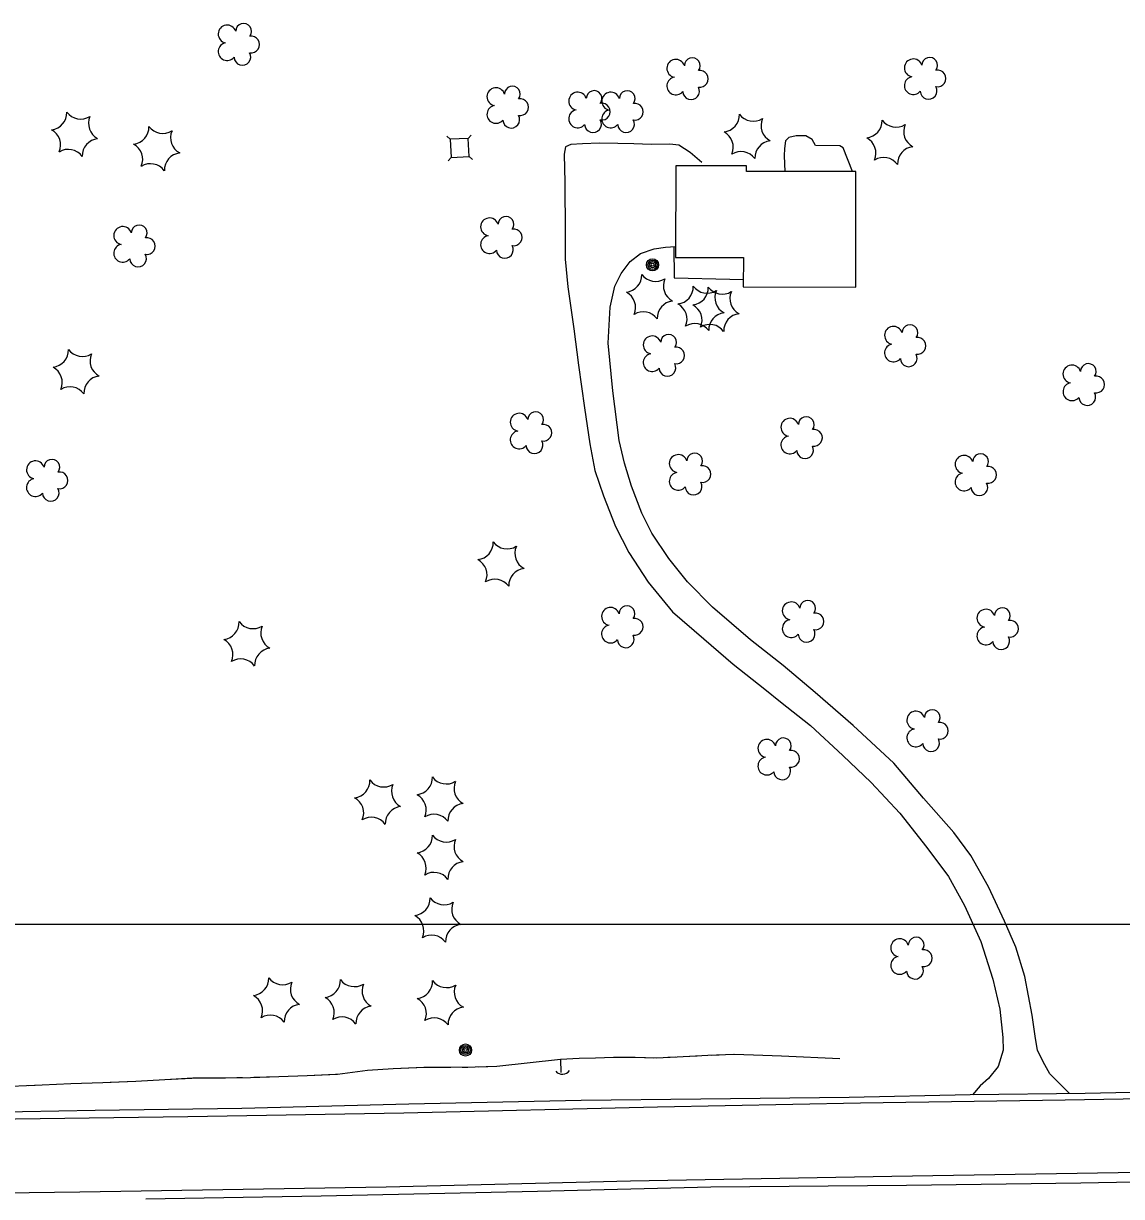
# Model space of a CAD drawing. Extents: x 353423 to 364002, y 127000 to 201942.
# Drawn here: x 361073.5 to 361437.7, y 153409.6 to 153798.7 of the extents above; entities that cross this region are included whole.
import ezdxf

# ---------------------------------------------------------------- set-up
doc = ezdxf.new("R2010")
doc.units = 0
for name, color, linetype in [('E_DTM_SlopeBottom', 7, 'Continuous'), ('E_DTM_SlopeTop', 7, 'Continuous'), ('E_FEN_Generic', 7, 'Continuous'), ('E_LAND_BrushLine', 7, 'Continuous'), ('E_LAND_TreeLine', 7, 'Continuous'), ('E_MISCPROP', 7, 'Continuous'), ('E_SGN', 7, 'Continuous'), ('E_STRUCT_WingWall', 7, 'Continuous'), ('E_WTR_FlowLine', 7, 'Continuous')]:
    doc.layers.add(name, color=color, linetype=linetype)

msp = doc.modelspace()

# ---------------------------------------------------------------- linework, layer by layer
at = {"layer": 'E_DTM_SlopeBottom'}
msp.add_arc((361252.27, 153452.98), 2.84, 220.2237, 326.4632, dxfattribs=at)
at = {"layer": 'E_DTM_SlopeTop'}
for points in [[(362281.78, 153460), (362243.93, 153459.44), (362170.03, 153458.13), (362115.4, 153456.98), (362066.25, 153456.21), (362019.11, 153455.19), (361966.89, 153454.03), (361912.18, 153452.74), (361852.41, 153451.97), (361792.58, 153450.66), (361713.9, 153449.07), (361656.15, 153448.43), (361591.86, 153446.28), (361543.43, 153445.88), (361492.08, 153445.26), (361425.72, 153443.83), (361387.5, 153443.37), (361347.37, 153442.44), (361298.17, 153441.95), (361258.45, 153441.43), (361201.39, 153440.3), (361145.9, 153438.78), (361097.32, 153438.2), (361036.92, 153437.01)], [(361054.36, 153435.13), (361127.98, 153436.14), (361199.68, 153437.36), (361283.81, 153439.32), (361351.14, 153440.65), (361419, 153441.7), (361489.43, 153442.95), (361579.78, 153444.5), (361640.29, 153445.69), (361727.41, 153447.21), (361805.33, 153448.74), (361879.95, 153450.12), (361964.62, 153451.65), (362057.08, 153453.35), (362154.16, 153455.33), (362232.61, 153456.39), (362281.93, 153457.47)], [(362283.38, 153433.3), (362216.84, 153432.21), (362121.22, 153430.43), (362043.1, 153428.77), (361946.58, 153426.75), (361868.89, 153425.41), (361766.26, 153423.52), (361676.05, 153421.65), (361594.87, 153420.14), (361526.58, 153419.1), (361436.59, 153417.5), (361361.57, 153416.29), (361274.81, 153414.69), (361193.87, 153412.71), (361092.19, 153411.05), (361016.46, 153410.07), (360934.39, 153408.93)], [(361114.05, 153408.83), (361172.21, 153409.8), (361243.98, 153411.41), (361301.47, 153412.85), (361366.46, 153413.43), (361424.25, 153414.1), (361489.15, 153415.33), (361556.15, 153416.65), (361611.97, 153417.76), (361689, 153419.54), (361763.48, 153420.77), (361847.89, 153422.26), (361913.58, 153423.89), (361996.48, 153425.01), (362063.45, 153426.35), (362136.33, 153428.08), (362202.51, 153429.38), (362283.56, 153430.4)]]:
    msp.add_lwpolyline(points, dxfattribs=at)
at = {"layer": 'E_FEN_Generic'}
for centre, radius, start, end in [((361141.07, 153795.23), 2.97, 17.1306, 260.1038), ((361146.53, 153796.1), 2.61, 321.8358, 179.7684), ((361149.07, 153791.75), 2.78, 259.1277, 100.1387), ((361141.07, 153789.38), 2.97, 99.4798, 320.7136), ((361146.14, 153787.62), 2.78, 182.4506, 30.2236), ((361289.9, 153783.84), 2.97, 17.1306, 260.1038), ((361295.35, 153784.7), 2.61, 321.8358, 179.7684), ((361368.68, 153783.97), 2.97, 17.1306, 260.1038), ((361374.13, 153784.83), 2.61, 321.8358, 179.7684), ((361297.9, 153780.35), 2.78, 259.1277, 100.1387), ((361376.68, 153780.48), 2.78, 259.1277, 100.1387), ((361235.69, 153775.29), 2.61, 321.8358, 179.7684), ((361289.9, 153777.98), 2.97, 99.4798, 320.7136), ((361368.68, 153778.11), 2.97, 99.4798, 320.7136), ((361230.23, 153774.42), 2.97, 17.1306, 260.1038), ((361257.35, 153772.95), 2.97, 17.1306, 260.1038), ((361262.8, 153773.81), 2.61, 321.8358, 179.7684), ((361268.32, 153772.93), 2.97, 17.1306, 260.1038), ((361273.77, 153773.79), 2.61, 321.8358, 179.7684), ((361294.97, 153776.22), 2.78, 182.4506, 30.2236), ((361373.75, 153776.35), 2.78, 182.4506, 30.2236), ((361230.23, 153768.57), 2.97, 99.4798, 320.7136), ((361238.23, 153770.94), 2.78, 259.1277, 100.1387), ((361265.35, 153769.46), 2.78, 259.1277, 100.1387), ((361276.31, 153769.44), 2.78, 259.1277, 100.1387), ((361082.18, 153769.13), 5.72, 276.2674, 2.0323), ((361092.52, 153772.72), 5.72, 216.2674, 302.0323), ((361100.8, 153765.56), 5.72, 156.2674, 242.0323), ((361235.31, 153766.8), 2.78, 182.4506, 30.2236), ((361257.35, 153767.09), 2.97, 99.4798, 320.7136), ((361262.42, 153765.33), 2.78, 182.4506, 30.2236), ((361268.31, 153767.07), 2.97, 99.4798, 320.7136), ((361273.39, 153765.31), 2.78, 182.4506, 30.2236), ((361305.27, 153768.41), 5.72, 276.2674, 2.0323), ((361315.6, 153772), 5.72, 216.2674, 302.0323), ((361323.88, 153764.84), 5.72, 156.2674, 242.0323), ((361352.59, 153766.45), 5.72, 276.2674, 2.0323), ((361362.93, 153770.04), 5.72, 216.2674, 302.0323), ((361080.13, 153758.38), 5.72, 336.2674, 62.0323), ((361109.4, 153764.37), 5.72, 276.2674, 2.0323), ((361119.74, 153767.96), 5.72, 216.2674, 302.0323), ((361128.02, 153760.8), 5.72, 156.2674, 242.0323), ((361303.21, 153757.67), 5.72, 336.2674, 62.0323), ((361371.2, 153762.88), 5.72, 156.2674, 242.0323), ((361098.74, 153754.81), 5.72, 96.2674, 182.0323), ((361107.34, 153753.63), 5.72, 336.2674, 62.0323), ((361321.82, 153754.1), 5.72, 96.2674, 182.0323), ((361350.53, 153755.71), 5.72, 336.2674, 62.0323), ((361088.4, 153751.22), 5.72, 36.2674, 122.0323), ((361125.96, 153750.06), 5.72, 96.2674, 182.0323), ((361311.48, 153750.51), 5.72, 36.2674, 122.0323), ((361369.14, 153752.14), 5.72, 96.2674, 182.0323), ((361115.62, 153746.47), 5.72, 36.2674, 122.0323), ((361358.81, 153748.55), 5.72, 36.2674, 122.0323), ((361106.44, 153728.37), 2.97, 17.1306, 260.1038), ((361111.9, 153729.23), 2.61, 321.8358, 179.7684), ((361228.12, 153731.23), 2.97, 17.1306, 260.1038), ((361233.57, 153732.1), 2.61, 321.8358, 179.7684), ((361114.44, 153724.88), 2.78, 259.1277, 100.1387), ((361228.12, 153725.38), 2.97, 99.4798, 320.7136), ((361236.12, 153727.74), 2.78, 259.1277, 100.1387), ((361106.44, 153722.51), 2.97, 99.4798, 320.7136), ((361233.19, 153723.61), 2.78, 182.4506, 30.2236), ((361111.52, 153720.75), 2.78, 182.4506, 30.2236), ((361272.88, 153715.26), 5.72, 276.2674, 2.0323), ((361283.22, 153718.85), 5.72, 216.2674, 302.0323), ((361291.49, 153711.69), 5.72, 156.2674, 242.0323), ((361270.82, 153704.51), 5.72, 336.2674, 62.0323), ((361289.97, 153711.36), 5.72, 276.2674, 2.0323), ((361294.93, 153711.05), 5.72, 276.2674, 2.0323), ((361300.3, 153714.95), 5.72, 216.2674, 302.0323), ((361305.27, 153714.64), 5.72, 216.2674, 302.0323), ((361308.58, 153707.79), 5.72, 156.2674, 242.0323), ((361313.55, 153707.48), 5.72, 156.2674, 242.0323), ((361289.44, 153700.95), 5.72, 96.2674, 182.0323), ((361287.91, 153700.61), 5.72, 336.2674, 62.0323), ((361292.87, 153700.3), 5.72, 336.2674, 62.0323), ((361279.1, 153697.36), 5.72, 36.2674, 122.0323), ((361306.52, 153697.05), 5.72, 96.2674, 182.0323), ((361311.49, 153696.74), 5.72, 96.2674, 182.0323), ((361296.19, 153693.46), 5.72, 36.2674, 122.0323), ((361301.15, 153693.15), 5.72, 36.2674, 122.0323), ((361362.1, 153695.27), 2.97, 17.1306, 260.1038), ((361367.55, 153696.14), 2.61, 321.8358, 179.7684), ((361282.06, 153692.09), 2.97, 17.1306, 260.1038), ((361287.51, 153692.95), 2.61, 321.8358, 179.7684), ((361362.09, 153689.42), 2.97, 99.4798, 320.7136), ((361370.09, 153691.79), 2.78, 259.1277, 100.1387), ((361082.7, 153690.38), 5.72, 276.2674, 2.0323), ((361093.04, 153693.97), 5.72, 216.2674, 302.0323), ((361101.31, 153686.81), 5.72, 156.2674, 242.0323), ((361282.05, 153686.23), 2.97, 99.4798, 320.7136), ((361290.05, 153688.6), 2.78, 259.1277, 100.1387), ((361367.17, 153687.65), 2.78, 182.4506, 30.2236), ((361080.64, 153679.64), 5.72, 336.2674, 62.0323), ((361287.13, 153684.47), 2.78, 182.4506, 30.2236), ((361421.29, 153682.42), 2.97, 17.1306, 260.1038), ((361426.75, 153683.29), 2.61, 321.8358, 179.7684), ((361099.25, 153676.07), 5.72, 96.2674, 182.0323), ((361429.29, 153678.93), 2.78, 259.1277, 100.1387), ((361088.92, 153672.48), 5.72, 36.2674, 122.0323), ((361421.29, 153676.57), 2.97, 99.4798, 320.7136), ((361426.36, 153674.8), 2.78, 182.4506, 30.2236), ((361237.95, 153666.44), 2.97, 17.1306, 260.1038), ((361243.41, 153667.31), 2.61, 321.8358, 179.7684), ((361245.95, 153662.95), 2.78, 259.1277, 100.1387), ((361327.72, 153664.77), 2.97, 17.1306, 260.1038), ((361333.17, 153665.63), 2.61, 321.8358, 179.7684), ((361237.95, 153660.59), 2.97, 99.4798, 320.7136), ((361327.72, 153658.91), 2.97, 99.4798, 320.7136), ((361335.72, 153661.28), 2.78, 259.1277, 100.1387), ((361243.03, 153658.82), 2.78, 182.4506, 30.2236), ((361332.79, 153657.15), 2.78, 182.4506, 30.2236), ((361077.49, 153650.65), 2.97, 17.1306, 260.1038), ((361082.94, 153651.51), 2.61, 321.8358, 179.7684), ((361290.71, 153652.73), 2.97, 17.1306, 260.1038), ((361296.16, 153653.59), 2.61, 321.8358, 179.7684), ((361385.52, 153652.49), 2.97, 17.1306, 260.1038), ((361390.97, 153653.35), 2.61, 321.8358, 179.7684), ((361085.48, 153647.16), 2.78, 259.1277, 100.1387), ((361290.71, 153646.87), 2.97, 99.4798, 320.7136), ((361298.71, 153649.24), 2.78, 259.1277, 100.1387), ((361385.51, 153646.63), 2.97, 99.4798, 320.7136), ((361393.51, 153649), 2.78, 259.1277, 100.1387), ((361077.48, 153644.79), 2.97, 99.4798, 320.7136), ((361295.78, 153645.11), 2.78, 182.4506, 30.2236), ((361390.59, 153644.87), 2.78, 182.4506, 30.2236), ((361082.56, 153643.03), 2.78, 182.4506, 30.2236), ((361223.62, 153626.55), 5.72, 276.2674, 2.0323), ((361233.96, 153630.14), 5.72, 216.2674, 302.0323), ((361242.24, 153622.98), 5.72, 156.2674, 242.0323), ((361221.56, 153615.81), 5.72, 336.2674, 62.0323), ((361240.18, 153612.24), 5.72, 96.2674, 182.0323), ((361229.84, 153608.65), 5.72, 36.2674, 122.0323), ((361328.19, 153603.87), 2.97, 17.1306, 260.1038), ((361333.64, 153604.74), 2.61, 321.8358, 179.7684), ((361268.24, 153602.05), 2.97, 17.1306, 260.1038), ((361273.69, 153602.92), 2.61, 321.8358, 179.7684), ((361336.19, 153600.38), 2.78, 259.1277, 100.1387), ((361392.75, 153601.43), 2.97, 17.1306, 260.1038), ((361398.21, 153602.3), 2.61, 321.8358, 179.7684), ((361139.33, 153600.1), 5.72, 276.2674, 2.0323), ((361149.67, 153603.69), 5.72, 216.2674, 302.0323), ((361268.24, 153596.2), 2.97, 99.4798, 320.7136), ((361276.24, 153598.56), 2.78, 259.1277, 100.1387), ((361328.19, 153598.02), 2.97, 99.4798, 320.7136), ((361400.75, 153597.95), 2.78, 259.1277, 100.1387), ((361157.94, 153596.54), 5.72, 156.2674, 242.0323), ((361273.31, 153594.43), 2.78, 182.4506, 30.2236), ((361333.26, 153596.25), 2.78, 182.4506, 30.2236), ((361392.75, 153595.58), 2.97, 99.4798, 320.7136), ((361397.82, 153593.81), 2.78, 182.4506, 30.2236), ((361137.27, 153589.36), 5.72, 336.2674, 62.0323), ((361155.88, 153585.79), 5.72, 96.2674, 182.0323), ((361145.55, 153582.2), 5.72, 36.2674, 122.0323), ((361369.5, 153567.61), 2.97, 17.1306, 260.1038), ((361374.95, 153568.48), 2.61, 321.8358, 179.7684), ((361369.49, 153561.76), 2.97, 99.4798, 320.7136), ((361377.49, 153564.12), 2.78, 259.1277, 100.1387), ((361320.11, 153558.26), 2.97, 17.1306, 260.1038), ((361325.56, 153559.12), 2.61, 321.8358, 179.7684), ((361374.57, 153559.99), 2.78, 182.4506, 30.2236), ((361328.11, 153554.77), 2.78, 259.1277, 100.1387), ((361320.11, 153552.4), 2.97, 99.4798, 320.7136), ((361203.44, 153548.59), 5.72, 276.2674, 2.0323), ((361213.77, 153552.18), 5.72, 216.2674, 302.0323), ((361325.18, 153550.64), 2.78, 182.4506, 30.2236), ((361182.7, 153547.58), 5.72, 276.2674, 2.0323), ((361193.03, 153551.17), 5.72, 216.2674, 302.0323), ((361201.31, 153544.01), 5.72, 156.2674, 242.0323), ((361222.05, 153545.02), 5.72, 156.2674, 242.0323), ((361180.64, 153536.84), 5.72, 336.2674, 62.0323), ((361201.38, 153537.84), 5.72, 336.2674, 62.0323), ((361199.25, 153533.27), 5.72, 96.2674, 182.0323), ((361219.99, 153534.27), 5.72, 96.2674, 182.0323), ((361188.92, 153529.68), 5.72, 36.2674, 122.0323), ((361209.65, 153530.68), 5.72, 36.2674, 122.0323), ((361203.43, 153529.31), 5.72, 276.2674, 2.0323), ((361213.77, 153532.9), 5.72, 216.2674, 302.0323), ((361222.05, 153525.74), 5.72, 156.2674, 242.0323), ((361201.37, 153518.56), 5.72, 336.2674, 62.0323), ((361219.99, 153514.99), 5.72, 96.2674, 182.0323), ((361209.65, 153511.41), 5.72, 36.2674, 122.0323), ((361202.66, 153508.49), 5.72, 276.2674, 2.0323), ((361212.99, 153512.08), 5.72, 216.2674, 302.0323), ((361221.27, 153504.92), 5.72, 156.2674, 242.0323), ((361200.6, 153497.75), 5.72, 336.2674, 62.0323), ((361219.21, 153494.18), 5.72, 96.2674, 182.0323), ((361208.88, 153490.59), 5.72, 36.2674, 122.0323), ((361364.16, 153492.15), 2.97, 17.1306, 260.1038), ((361369.61, 153493.01), 2.61, 321.8358, 179.7684), ((361372.16, 153488.66), 2.78, 259.1277, 100.1387), ((361364.16, 153486.29), 2.97, 99.4798, 320.7136), ((361149.15, 153481.97), 5.72, 276.2674, 2.0323), ((361159.48, 153485.56), 5.72, 216.2674, 302.0323), ((361369.23, 153484.53), 2.78, 182.4506, 30.2236), ((361167.76, 153478.4), 5.72, 156.2674, 242.0323), ((361172.92, 153481.36), 5.72, 276.2674, 2.0323), ((361183.26, 153484.95), 5.72, 216.2674, 302.0323), ((361191.54, 153477.79), 5.72, 156.2674, 242.0323), ((361203.5, 153481.03), 5.72, 276.2674, 2.0323), ((361213.83, 153484.62), 5.72, 216.2674, 302.0323), ((361222.11, 153477.46), 5.72, 156.2674, 242.0323), ((361147.09, 153471.22), 5.72, 336.2674, 62.0323), ((361170.86, 153470.61), 5.72, 336.2674, 62.0323), ((361201.44, 153470.28), 5.72, 336.2674, 62.0323), ((361165.7, 153467.66), 5.72, 96.2674, 182.0323), ((361189.48, 153467.04), 5.72, 96.2674, 182.0323), ((361220.05, 153466.72), 5.72, 96.2674, 182.0323), ((361155.37, 153464.07), 5.72, 36.2674, 122.0323), ((361179.14, 153463.45), 5.72, 36.2674, 122.0323), ((361209.72, 153463.13), 5.72, 36.2674, 122.0323)]:
    msp.add_arc(centre, radius, start, end, dxfattribs=at)
at = {"layer": 'E_LAND_BrushLine'}
for centre, radius in [((361282.18, 153718.67), 2.02), ((361282.18, 153718.66), 1.52), ((361282.18, 153718.7), 1.01), ((361282.17, 153718.69), 0.502), ((361220.14, 153458.2), 2.02), ((361220.14, 153458.19), 1.52), ((361220.14, 153458.23), 1.01), ((361220.13, 153458.22), 0.502)]:
    msp.add_circle(centre, radius, dxfattribs=at)
at = {"layer": 'E_LAND_TreeLine'}
msp.add_line((359000, 153500), (362500, 153500), dxfattribs=at)
at = {"layer": 'E_MISCPROP'}
for points in [[(361298.48, 153752.59), (361294.63, 153755.88), (361290.95, 153758.34), (361287.95, 153758.66), (361281.76, 153758.58), (361276.01, 153758.82), (361270.65, 153758.89), (361264.63, 153758.99), (361258.92, 153758.83), (361255.02, 153758.57), (361253.31, 153757.74), (361252.91, 153755.31), (361253.08, 153745.98), (361253.14, 153729.23), (361253.15, 153720.55), (361254.1, 153711.35), (361256.02, 153697.46), (361257.66, 153685.32), (361259.57, 153671.21), (361261.37, 153659.28), (361263.01, 153650.44), (361265.87, 153641.99), (361269.85, 153631.88), (361274.27, 153623.2), (361280.71, 153613.39), (361288.75, 153603.55), (361299.24, 153594.56), (361308.87, 153586.19), (361319.42, 153577.95), (361324.64, 153573.74), (361334.59, 153565.85), (361345.3, 153555.94), (361354.72, 153546.91), (361364.24, 153536.76), (361373.14, 153525.39), (361380.3, 153515.74), (361385.67, 153506.18), (361391.11, 153494.23), (361395.02, 153481.67), (361397.33, 153471.73), (361398.32, 153462.4), (361398.51, 153458.11), (361396.77, 153452.76), (361393.58, 153448.73), (361390.85, 153446.33), (361388.34, 153443.38)], [(361420.45, 153443.77), (361413.93, 153450.33), (361411.74, 153454.27), (361409.88, 153458.2), (361409.19, 153462.01), (361408.14, 153469.77), (361405.7, 153482.6), (361402.67, 153492.36), (361398.9, 153500.96), (361393.56, 153512.28), (361387.74, 153522.74), (361382.1, 153530.35), (361372.06, 153541.76), (361362.24, 153553.33), (361348.67, 153565.81), (361336.11, 153576.8), (361325.53, 153585.71), (361314.63, 153594.24), (361302.1, 153605.09), (361293.73, 153613.46), (361287.6, 153621.23), (361281.95, 153629.68), (361278.67, 153636.26), (361275.14, 153645.26), (361272.83, 153652.88), (361271.1, 153660.34), (361269, 153676.82), (361267.41, 153692.65), (361268.07, 153704.61), (361269.65, 153711.56), (361271.81, 153715.75), (361274.72, 153719.81), (361278.19, 153722.42), (361282.75, 153724), (361286.47, 153724.55), (361289.84, 153724.69)], [(361289.2, 153724.66), (361289.4, 153714.39), (361307.85, 153713.85), (361312.29, 153713.8)]]:
    msp.add_lwpolyline(points, dxfattribs=at)
at = {"layer": 'E_SGN'}
for p, q in [((361215.02, 153760.28), (361213.91, 153761.28)), ((361222.02, 153761.71), (361221.01, 153760.6)), ((361222.44, 153753.6), (361221.33, 153754.6)), ((361215.34, 153754.29), (361214.33, 153753.17))]:
    msp.add_line(p, q, dxfattribs=at)
msp.add_lwpolyline([(361221.33, 153754.6), (361221.01, 153760.6), (361215.02, 153760.28), (361215.34, 153754.29)], close=True, dxfattribs=at)
at = {"layer": 'E_STRUCT_WingWall'}
for points in [[(361251.59, 153455.09), (361230.48, 153452.77), (361223.37, 153452.47), (361214.28, 153452.43), (361206.36, 153452.37), (361196.17, 153452), (361187.62, 153451.43), (361177.7, 153450.09), (361167.6, 153449.61), (361158.24, 153449.36), (361148.83, 153449.02), (361139.58, 153448.89), (361129.64, 153448.82), (361120.41, 153448.34), (361110.77, 153447.71), (361099.88, 153447.29), (361089.26, 153446.97), (361079.69, 153446.57), (361069.3, 153446.11)], [(361251.59, 153455.09), (361230.48, 153452.77), (361224.6, 153452.53)], [(361344.3, 153455.29), (361324.97, 153456.2), (361315.7, 153456.51), (361309.21, 153456.72), (361300.51, 153456.35), (361290.29, 153455.87), (361283.38, 153455.47), (361276.37, 153455.77), (361269.25, 153455.74), (361263.3, 153455.49), (361257.81, 153455.43), (361251.59, 153455.09), (361251.78, 153450.76)], [(361282.45, 153455.51), (361276.37, 153455.77), (361269.25, 153455.74), (361263.3, 153455.49), (361257.81, 153455.43), (361251.59, 153455.09), (361251.78, 153450.76)], [(361289.73, 153455.83), (361287.3, 153455.69)], [(361297, 153456.19), (361294.58, 153456.07)], [(361304.28, 153456.51), (361301.86, 153456.41)], [(361344.3, 153455.29), (361324.97, 153456.2), (361315.7, 153456.51), (361309.21, 153456.72), (361309.14, 153456.72)], [(361204.03, 153452.29), (361196.17, 153452), (361187.62, 153451.43), (361177.7, 153450.09), (361177.03, 153450.05)], [(361209.64, 153452.39), (361207.77, 153452.38)], [(361215.25, 153452.43), (361214.28, 153452.43), (361213.38, 153452.42)], [(361220.86, 153452.46), (361218.99, 153452.45)], [(361102.27, 153447.38), (361099.88, 153447.29), (361089.26, 153446.97), (361079.69, 153446.57), (361075.17, 153446.37)], [(361129.35, 153448.81), (361120.41, 153448.34), (361110.77, 153447.71), (361102.27, 153447.38)], [(361134.96, 153448.86), (361133.09, 153448.85)], [(361140.57, 153448.9), (361139.58, 153448.89), (361138.7, 153448.88)], [(361146.18, 153448.98), (361144.31, 153448.96)], [(361177.03, 153450.05), (361167.6, 153449.61), (361158.24, 153449.36), (361149.92, 153449.06)]]:
    msp.add_lwpolyline(points, dxfattribs=at)
at = {"layer": 'E_WTR_FlowLine'}
msp.add_lwpolyline([(361348.54, 153749.56), (361345.38, 153757.51), (361344.3, 153758.15), (361336.26, 153758.23), (361335.1, 153760.24), (361332.99, 153761.39), (361329.82, 153761.46), (361327.36, 153760.86), (361326.27, 153759.75), (361325.91, 153757.25), (361325.87, 153754.78), (361326.1, 153749.62)], dxfattribs=at)
msp.add_lwpolyline([(361312.28, 153711.33), (361349.56, 153711.23), (361349.66, 153749.56), (361313.38, 153749.66), (361313.38, 153751.45), (361289.91, 153751.51), (361289.83, 153721.1), (361312.31, 153721.04)], close=True, dxfattribs=at)

doc.saveas('drawing.dxf')
